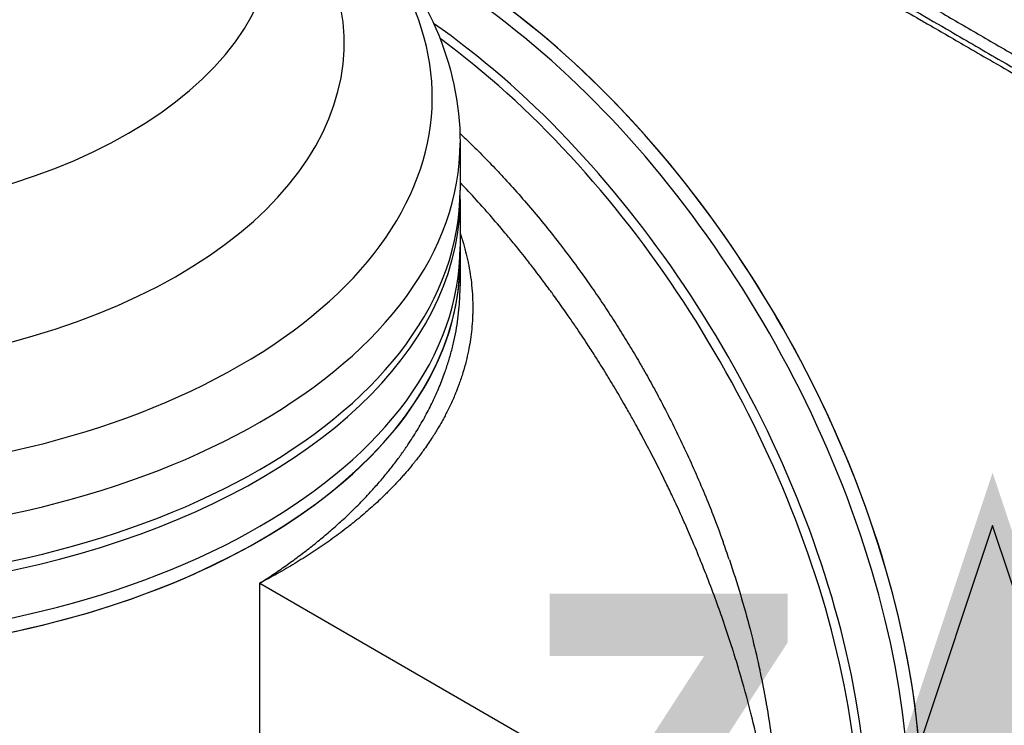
# Model space of a CAD drawing. Header units: millimetres. Extents: x 0 to 4378, y 0 to 2397.
# Tile 586 of 656: x 2654 to 2739, y 1002 to 1062. Entities that reach past the tile are written whole.
import ezdxf

# ---------------------------------------------------------------- set-up
doc = ezdxf.new("R2010")
doc.units = ezdxf.units.MM
doc.header["$LTSCALE"] = 0.2
doc.layers.add('01_Object Line', color=4, linetype='Continuous')
doc.layers.add('12_Before Rev.Num.', color=5, linetype='Continuous')
doc.styles.add('Rainbow-5.0 Style', font='malgunsl.ttf')

# ---------------------------------------------------------------- blocks, each defined once
blk = doc.blocks.new('Blk$A18R2-0W24D')
for p, q in [((-45.935, 192.662), (-45.935, 188.58)), ((-45.935, 187.763), (-45.935, 180.328)), ((-63.215, 103.092), (-63.215, 154.695)), ((-63.215, 154.695), (-18.526, 128.894))]:
    blk.add_line(p, q)
for centre, major_axis, ratio, start_param, end_param in [((-104.935, 196.581), (56.6, 0), 0.57735, 2.433675, 6.991103), ((-104.935, 201.235), (49, 0), 0.57735, 2.641527, 6.783251), ((-104.935, 211.033), (43, 0), 0.57735, 3.141593, 6.283185), ((-47.871, 160.125), (29.5, -51.095), 0.57735, 0, 2.500921), ((-48.932, 159.512), (29.5, -51.095), 0.57735, 0, 2.437853), ((-47.871, 160.125), (29.5, -51.095), 0.57735, 0, 2.34772), ((-52.467, 157.471), (29.5, -51.095), 0.57735, 6.2712, 8.537462), ((-53.174, 157.063), (29.5, -51.095), 0.57735, 0, 2.223798), ((-104.935, 192.662), (59, 0), 0.57735, 3.141593, 6.283185), ((-104.935, 188.58), (59, 0), 0.57735, 3.141593, 6.283185), ((-104.935, 187.763), (59, 0), 0.57735, 3.129608, 6.29517), ((-104.935, 183.681), (59, 0), 0.57735, 3.141593, 6.283185), ((-104.935, 182.456), (59, 0), 0.57735, 3.141593, 6.283185), ((-104.935, 182.456), (59, 0), 0.57735, 3.935465, 6.283185), ((-61.044, 152.681), (27.2, -52.435), 0.625391, 1.329942, 1.358126), ((-59.565, 156.461), (-31.035, 52.058), 0.510322, 4.390431, 4.419027)]:
    blk.add_ellipse(centre, major_axis=major_axis, ratio=ratio, start_param=start_param, end_param=end_param)
for points, knots in [([(-49.368, 229.861), (-49.365, 229.86), (-49.356, 229.855), (-49.336, 229.844), (-49.328, 229.839), (-49.304, 229.825), (-49.287, 229.816), (-49.237, 229.787), (-49.202, 229.767), (-49.093, 229.705), (-49.015, 229.661), (-48.764, 229.519), (-48.576, 229.411), (-47.944, 229.051), (-47.433, 228.758), (-46.422, 228.18), (-45.975, 227.924), (-44.831, 227.268), (-44.101, 226.849), (-42.83, 226.119), (-42.344, 225.84), (-41.559, 225.389), (-41.278, 225.227), (-40.683, 224.885), (-40.368, 224.703), (-39.27, 224.071), (-38.449, 223.599), (-36.736, 222.612), (-35.848, 222.099), (-33.995, 221.031), (-33.034, 220.476), (-31.041, 219.326), (-30.011, 218.73), (-28.686, 217.964), (-28.418, 217.809), (-26.95, 216.959), (-25.721, 216.247), (-23.398, 214.9), (-22.318, 214.273), (-20.742, 213.359), (-20.26, 213.079), (-19.334, 212.541), (-18.891, 212.284), (-17.588, 211.527), (-16.723, 211.024), (-12.799, 208.744), (-9.699, 206.942), (-5.825, 204.691), (-5.051, 204.241), (-3.118, 203.118), (-1.961, 202.447), (-0.233, 201.443), (0.341, 201.109), (1.201, 200.61), (1.487, 200.444), (1.916, 200.195), (2.059, 200.112), (2.273, 199.988), (2.344, 199.947), (2.526, 199.842), (2.608, 199.794), (2.629, 199.781)], [-1.673528, -1.673528, -1.673528, -1.673528, -1.667493, -1.667493, -1.663583, -1.663583, -1.655762, -1.655762, -1.64012, -1.64012, -1.608838, -1.608838, -1.54626, -1.54626, -1.421125, -1.421125, -1.33769, -1.33769, -1.22648, -1.22648, -1.16324, -1.16324, -1.129382, -1.129382, -1.093319, -1.093319, -1.006842, -1.006842, -0.92208, -0.92208, -0.837752, -0.837752, -0.753489, -0.753489, -0.732268, -0.732268, -0.638295, -0.638295, -0.55898, -0.55898, -0.524261, -0.524261, -0.492659, -0.492659, -0.431692, -0.431692, -0.21722, -0.21722, -0.163628, -0.163628, -0.083177, -0.083177, -0.042955, -0.042955, -0.022844, -0.022844, -0.012789, -0.012789, -0.007761, -0.007761, -0.000001, -0.000001, -0.000001, -0.000001]), ([(-32.529, 219.03), (-31.623, 218.507), (-30.69, 217.967), (-29.413, 217.229), (-29.092, 217.043), (-27.47, 216.104), (-26.134, 215.33), (-23.849, 214.005), (-22.922, 213.468), (-21.449, 212.613), (-20.91, 212.3), (-19.748, 211.625), (-19.125, 211.263), (-17.782, 210.483), (-17.061, 210.064), (-15.952, 209.42), (-15.565, 209.195), (-14.765, 208.73), (-14.351, 208.49), (-13.492, 207.991), (-13.049, 207.733), (-11.59, 206.885), (-10.572, 206.293), (-7.582, 204.556), (-5.609, 203.409), (-2.173, 201.413), (-0.707, 200.561), (2.934, 198.448), (5.096, 197.194), (8.291, 195.342), (9.348, 194.73), (10.917, 193.821), (11.439, 193.519), (12.217, 193.068), (12.476, 192.918), (13.159, 192.523), (13.471, 192.343), (13.508, 192.322)], [0, 0, 0, 0, 0.384133, 0.384133, 0.512249, 0.512249, 1.024123, 1.024123, 1.364944, 1.364944, 1.559744, 1.559744, 1.782284, 1.782284, 2.036344, 2.036344, 2.171979, 2.171979, 2.316126, 2.316126, 2.469243, 2.469243, 2.819183, 2.819183, 3.497124, 3.497124, 4.005619, 4.005619, 4.768313, 4.768313, 5.149783, 5.149783, 5.340721, 5.340721, 5.43619, 5.43619, 5.593059, 5.593059, 5.593059, 5.593059]), ([(-32.343, 218.33), (-31.737, 217.98), (-31.116, 217.622), (-30.316, 217.159), (-30.146, 217.061), (-29.464, 216.668), (-28.946, 216.368), (-28.115, 215.889), (-27.807, 215.711), (-27.051, 215.274), (-26.6, 215.014), (-25.742, 214.518), (-25.334, 214.283), (-24.284, 213.677), (-23.637, 213.303), (-22.747, 212.79), (-22.509, 212.652), (-21.713, 212.192), (-21.151, 211.868), (-20.244, 211.344), (-19.901, 211.146), (-19.133, 210.703), (-18.708, 210.458), (-17.851, 209.963), (-17.419, 209.713), (-16.921, 209.426), (-16.856, 209.389), (-16.303, 209.069), (-15.811, 208.785), (-14.879, 208.247), (-14.438, 207.992), (-13.416, 207.402), (-12.834, 207.066), (-11.894, 206.524), (-11.537, 206.317), (-10.414, 205.669), (-9.648, 205.226), (-8.093, 204.329), (-7.304, 203.874), (-6.188, 203.229), (-5.859, 203.039), (-4.379, 202.185), (-3.229, 201.521), (-1.362, 200.443), (-0.642, 200.027), (0.914, 199.129), (1.748, 198.647), (3.43, 197.676), (4.276, 197.188), (5.275, 196.611), (5.432, 196.521), (6.642, 195.822), (7.689, 195.217), (9.477, 194.185), (10.223, 193.754), (11.924, 192.772), (12.876, 192.222), (14.611, 191.221), (15.397, 190.767), (16.688, 190.022), (17.197, 189.728), (18.042, 189.24), (18.379, 189.045), (19.134, 188.609), (19.551, 188.369), (20.382, 187.889), (20.795, 187.65), (21.571, 187.203), (21.934, 186.993), (22.341, 186.758), (22.387, 186.731), (22.841, 186.469), (23.246, 186.236), (24.263, 185.648), (24.872, 185.296), (25.666, 184.838), (25.853, 184.73), (26.829, 184.167), (27.609, 183.716), (29.152, 182.825), (29.915, 182.385), (31.422, 181.515), (32.167, 181.085), (33.639, 180.235), (34.365, 179.816), (35.804, 178.985), (36.516, 178.574), (37.913, 177.767), (38.599, 177.371), (39.559, 176.817), (39.841, 176.655), (40.402, 176.33), (40.683, 176.168), (41.069, 175.945), (41.178, 175.882), (41.452, 175.724), (41.617, 175.629), (41.945, 175.44), (42.108, 175.345), (42.433, 175.158), (42.593, 175.065), (42.894, 174.892), (43.034, 174.811), (43.192, 174.72), (43.21, 174.709), (43.424, 174.585), (43.618, 174.474), (44.002, 174.252), (44.193, 174.142), (44.57, 173.924), (44.757, 173.816), (44.98, 173.687), (45.017, 173.666), (45.241, 173.537), (45.428, 173.429), (45.804, 173.211), (45.993, 173.102), (46.371, 172.884), (46.56, 172.775), (46.89, 172.584), (47.027, 172.505), (47.293, 172.352), (47.421, 172.278), (47.681, 172.128), (47.813, 172.052), (48.067, 171.905), (48.19, 171.834), (48.429, 171.696), (48.546, 171.628), (48.778, 171.494), (48.893, 171.428), (49.017, 171.356), (49.028, 171.35), (49.159, 171.275), (49.277, 171.206), (49.508, 171.073), (49.62, 171.008), (49.823, 170.891), (49.913, 170.839), (50.023, 170.776), (50.044, 170.764), (50.132, 170.713), (50.199, 170.674), (50.307, 170.612), (50.348, 170.588), (50.449, 170.53), (50.51, 170.495), (50.615, 170.434), (50.66, 170.408), (50.78, 170.339), (50.855, 170.295), (50.959, 170.235), (50.988, 170.219), (51.126, 170.139), (51.237, 170.075), (51.457, 169.948), (51.567, 169.884), (51.785, 169.758), (51.894, 169.696), (52.074, 169.592), (52.146, 169.55), (52.638, 169.266), (53.043, 169.032), (53.764, 168.616), (54.084, 168.431), (54.657, 168.1), (54.912, 167.953), (55.228, 167.771), (55.295, 167.732), (55.637, 167.534), (55.901, 167.382), (56.186, 167.218), (56.217, 167.199), (56.45, 167.065), (56.644, 166.953), (56.905, 166.802), (56.978, 166.76), (57.22, 166.621), (57.383, 166.526), (57.615, 166.392), (57.69, 166.349), (58.011, 166.164), (58.241, 166.031), (58.616, 165.814), (58.77, 165.726), (59.05, 165.564), (59.177, 165.49), (59.403, 165.36), (59.501, 165.303), (59.613, 165.239), (59.638, 165.224), (59.789, 165.137), (59.881, 165.084), (59.957, 165.04), (59.973, 165.031), (59.988, 165.022), (59.991, 165.021), (59.991, 165.021)], [0, 0, 0, 0, 0.257354, 0.257354, 0.326237, 0.326237, 0.532709, 0.532709, 0.653072, 0.653072, 0.826383, 0.826383, 0.980612, 0.980612, 1.221018, 1.221018, 1.308472, 1.308472, 1.512953, 1.512953, 1.636992, 1.636992, 1.789146, 1.789146, 1.943102, 1.943102, 1.965845, 1.965845, 2.139379, 2.139379, 2.294197, 2.294197, 2.497442, 2.497442, 2.621999, 2.621999, 2.888446, 2.888446, 3.162424, 3.162424, 3.276803, 3.276803, 3.678252, 3.678252, 3.9315, 3.9315, 4.226971, 4.226971, 4.529662, 4.529662, 4.586048, 4.586048, 4.965901, 4.965901, 5.240486, 5.240486, 5.596576, 5.596576, 5.895461, 5.895461, 6.09193, 6.09193, 6.223224, 6.223224, 6.387068, 6.387068, 6.550917, 6.550917, 6.696146, 6.696146, 6.714688, 6.714688, 6.878445, 6.878445, 7.127882, 7.127882, 7.205393, 7.205393, 7.531923, 7.531923, 7.858453, 7.858453, 8.185149, 8.185149, 8.511845, 8.511845, 8.840084, 8.840084, 9.164788, 9.164788, 9.300716, 9.300716, 9.43764, 9.43764, 9.491568, 9.491568, 9.573784, 9.573784, 9.656087, 9.656087, 9.738273, 9.738273, 9.810512, 9.810512, 9.820176, 9.820176, 9.921487, 9.921487, 10.022047, 10.022047, 10.121234, 10.121234, 10.140813, 10.140813, 10.240775, 10.240775, 10.34206, 10.34206, 10.443345, 10.443345, 10.519125, 10.519125, 10.593519, 10.593519, 10.673571, 10.673571, 10.751664, 10.751664, 10.828971, 10.828971, 10.907781, 10.907781, 10.915165, 10.915165, 10.998748, 10.998748, 11.080195, 11.080195, 11.146615, 11.146615, 11.161943, 11.161943, 11.21211, 11.21211, 11.242651, 11.242651, 11.288319, 11.288319, 11.321832, 11.321832, 11.377745, 11.377745, 11.399138, 11.399138, 11.480179, 11.480179, 11.560404, 11.560404, 11.640086, 11.640086, 11.694297, 11.694297, 12.011124, 12.011124, 12.279997, 12.279997, 12.509628, 12.509628, 12.572827, 12.572827, 12.833111, 12.833111, 12.865725, 12.865725, 13.07529, 13.07529, 13.158686, 13.158686, 13.355513, 13.355513, 13.451637, 13.451637, 13.778619, 13.778619, 14.038498, 14.038498, 14.296261, 14.296261, 14.549067, 14.549067, 14.626299, 14.626299, 15.04137, 15.04137, 15.215105, 15.215105, 15.329217, 15.329217, 15.329217, 15.329217]), ([(-61.935, 217.945), (-58.872, 215.944), (-56.143, 213.696), (-51.378, 208.567), (-49.395, 205.648), (-46.667, 199.38), (-45.935, 196.026), (-45.935, 192.662)], [4.7741379, 4.7741379, 4.7741379, 4.7741379, 5.0054034, 5.0054034, 5.2515953, 5.2515953, 5.4977871, 5.4977871, 5.4977871, 5.4977871]), ([(-45.949, 193.474), (-45.615, 193.159), (-45.283, 192.839), (-44.554, 192.126), (-44.159, 191.731), (-43.591, 191.15), (-43.416, 190.97), (-42.85, 190.38), (-42.46, 189.966), (-42.073, 189.546), (-42.073, 189.545), (-41.612, 189.046), (-41.158, 188.54), (-40.257, 187.513), (-39.811, 186.992), (-38.927, 185.934), (-38.49, 185.398), (-37.625, 184.311), (-37.198, 183.761), (-36.354, 182.648), (-35.937, 182.086), (-35.37, 181.301), (-35.214, 181.084), (-35.059, 180.865), (-35.058, 180.863), (-34.723, 180.391), (-34.393, 179.916), (-33.739, 178.957), (-33.416, 178.473), (-32.777, 177.498), (-32.462, 177.006), (-31.84, 176.016), (-31.533, 175.517), (-30.928, 174.513), (-30.63, 174.009), (-30.261, 173.369), (-30.185, 173.237), (-29.817, 172.593), (-29.53, 172.079), (-29.157, 171.398), (-29.066, 171.231), (-28.976, 171.063), (-28.975, 171.061), (-28.635, 170.431), (-28.303, 169.799), (-27.655, 168.528), (-27.337, 167.889), (-26.718, 166.606), (-26.416, 165.961), (-25.828, 164.667), (-25.541, 164.018), (-24.984, 162.715), (-24.714, 162.062), (-24.344, 161.14), (-24.239, 160.874), (-23.827, 159.819), (-23.532, 159.03), (-23.249, 158.241)], [0.5931951, 0.5931951, 0.5931951, 0.5931951, 0.6012378, 0.6012378, 0.610917, 0.610917, 0.6152408, 0.6152408, 0.6249765, 0.6249765, 0.625, 0.625, 0.6365876, 0.6365876, 0.6482087, 0.6482087, 0.6598486, 0.6598486, 0.6714811, 0.6714811, 0.6830805, 0.6830805, 0.6874677, 0.6874677, 0.6875, 0.6875, 0.6969835, 0.6969835, 0.7064594, 0.7064594, 0.7159319, 0.7159319, 0.725405, 0.725405, 0.7348845, 0.7348845, 0.7373496, 0.7373496, 0.7468892, 0.7468892, 0.7499624, 0.7499624, 0.75, 0.75, 0.7616014, 0.7616014, 0.7732068, 0.7732068, 0.7847869, 0.7847869, 0.7963347, 0.7963347, 0.8078151, 0.8078151, 0.8124623, 0.8124623, 0.8261802, 0.8261802, 0.8261802, 0.8261802]), ([(-25.159, 156.568), (-25.421, 157.215), (-25.69, 157.862), (-26.082, 158.777), (-26.197, 159.043), (-26.479, 159.689), (-26.647, 160.067), (-27.075, 161.016), (-27.338, 161.587), (-27.79, 162.544), (-27.976, 162.932), (-28.421, 163.846), (-28.681, 164.371), (-29.215, 165.426), (-29.489, 165.956), (-29.91, 166.754), (-30.053, 167.023), (-30.462, 167.784), (-30.73, 168.274), (-31.185, 169.09), (-31.37, 169.417), (-31.622, 169.859), (-31.688, 169.974), (-31.901, 170.343), (-32.049, 170.597), (-32.493, 171.354), (-32.794, 171.857), (-33.178, 172.488), (-33.256, 172.617), (-33.653, 173.261), (-33.974, 173.774), (-34.521, 174.631), (-34.744, 174.976), (-35.299, 175.824), (-35.634, 176.326), (-36.181, 177.131), (-36.392, 177.438), (-36.926, 178.206), (-37.251, 178.665), (-37.72, 179.317), (-37.862, 179.514), (-38.074, 179.804), (-38.144, 179.899), (-38.352, 180.181), (-38.491, 180.369), (-38.989, 181.036), (-39.351, 181.513), (-39.845, 182.15), (-39.973, 182.315), (-40.483, 182.964), (-40.867, 183.444), (-41.515, 184.239), (-41.778, 184.558), (-42.483, 185.4), (-42.928, 185.92), (-43.594, 186.682), (-43.812, 186.929), (-44.477, 187.673), (-44.928, 188.167), (-45.436, 188.711), (-45.489, 188.768), (-45.662, 188.952), (-45.781, 189.079), (-45.912, 189.217), (-45.923, 189.228), (-45.935, 189.24)], [0.1694217, 0.1694217, 0.1694217, 0.1694217, 0.1807968, 0.1807968, 0.1854836, 0.1854836, 0.1921367, 0.1921367, 0.2022331, 0.2022331, 0.2091416, 0.2091416, 0.2185354, 0.2185354, 0.2280897, 0.2280897, 0.2329689, 0.2329689, 0.2418944, 0.2418944, 0.2478794, 0.2478794, 0.25, 0.25, 0.2546633, 0.2546633, 0.2639429, 0.2639429, 0.2663325, 0.2663325, 0.2758971, 0.2758971, 0.2823778, 0.2823778, 0.291903, 0.291903, 0.2977948, 0.2977948, 0.3067459, 0.3067459, 0.3106171, 0.3106171, 0.3125, 0.3125, 0.3162386, 0.3162386, 0.325882, 0.325882, 0.3292645, 0.3292645, 0.3392493, 0.3392493, 0.3459883, 0.3459883, 0.3572216, 0.3572216, 0.3626411, 0.3626411, 0.3737034, 0.3737034, 0.375, 0.375, 0.3778908, 0.3778908, 0.3781602, 0.3781602, 0.3781602, 0.3781602]), ([(-45.935, 184.866), (-45.921, 184.828), (-45.908, 184.789), (-45.863, 184.656), (-45.832, 184.562), (-45.776, 184.388), (-45.751, 184.308), (-45.628, 183.908), (-45.537, 183.588), (-45.378, 182.968), (-45.309, 182.668), (-45.242, 182.348), (-45.238, 182.327), (-45.168, 181.983), (-45.11, 181.661), (-45.011, 181.015), (-44.97, 180.692), (-44.903, 180.035), (-44.878, 179.701), (-44.847, 179.049), (-44.84, 178.732), (-44.841, 178.327), (-44.841, 178.239), (-44.845, 178.042), (-44.847, 177.933), (-44.854, 177.736), (-44.858, 177.648), (-44.878, 177.232), (-44.902, 176.903), (-44.964, 176.288), (-45, 176.002), (-45.091, 175.38), (-45.15, 175.046), (-45.277, 174.415), (-45.344, 174.12), (-45.5, 173.496), (-45.592, 173.168), (-45.791, 172.515), (-45.9, 172.19), (-46.05, 171.774), (-46.085, 171.681), (-46.163, 171.473), (-46.208, 171.359), (-46.286, 171.161), (-46.32, 171.079), (-46.493, 170.66), (-46.641, 170.326), (-46.937, 169.701), (-47.084, 169.408), (-47.42, 168.771), (-47.613, 168.426), (-47.975, 167.817), (-48.14, 167.551), (-48.537, 166.936), (-48.774, 166.588), (-49.202, 165.993), (-49.386, 165.744), (-49.62, 165.442), (-49.663, 165.386), (-49.77, 165.249), (-49.834, 165.168), (-49.951, 165.022), (-50.004, 164.957), (-50.24, 164.667), (-50.429, 164.443), (-50.702, 164.127), (-50.782, 164.036), (-51.059, 163.723), (-51.261, 163.502), (-51.572, 163.171), (-51.678, 163.06), (-51.996, 162.731), (-52.211, 162.515), (-52.517, 162.215), (-52.605, 162.13), (-53.053, 161.701), (-53.422, 161.362), (-54.186, 160.69), (-54.581, 160.356), (-55.15, 159.894), (-55.316, 159.762), (-55.582, 159.553), (-55.681, 159.476), (-56.201, 159.075), (-56.633, 158.754), (-57.516, 158.123), (-57.967, 157.813), (-58.889, 157.202), (-59.359, 156.902), (-60.318, 156.312), (-60.806, 156.022), (-61.802, 155.453), (-62.31, 155.174), (-62.955, 154.831), (-63.085, 154.763), (-63.215, 154.695)], [0.6837453, 0.6837453, 0.6837453, 0.6837453, 0.6848447, 0.6848447, 0.6875, 0.6875, 0.6897468, 0.6897468, 0.6987846, 0.6987846, 0.7072341, 0.7072341, 0.7078225, 0.7078225, 0.7169274, 0.7169274, 0.7260323, 0.7260323, 0.7354771, 0.7354771, 0.7444324, 0.7444324, 0.7469148, 0.7469148, 0.75, 0.75, 0.7524879, 0.7524879, 0.7617547, 0.7617547, 0.769845, 0.769845, 0.7793121, 0.7793121, 0.7877119, 0.7877119, 0.7970808, 0.7970808, 0.8064496, 0.8064496, 0.8091511, 0.8091511, 0.8125, 0.8125, 0.8149217, 0.8149217, 0.8247864, 0.8247864, 0.8335181, 0.8335181, 0.8439406, 0.8439406, 0.8520773, 0.8520773, 0.8628718, 0.8628718, 0.8706653, 0.8706653, 0.8724241, 0.8724241, 0.875, 0.875, 0.8770602, 0.8770602, 0.8842283, 0.8842283, 0.8871524, 0.8871524, 0.8942855, 0.8942855, 0.8979092, 0.8979092, 0.9050245, 0.9050245, 0.9078721, 0.9078721, 0.9193671, 0.9193671, 0.9310038, 0.9310038, 0.9357359, 0.9357359, 0.9384902, 0.9384902, 0.9502314, 0.9502314, 0.9619543, 0.9619543, 0.9736611, 0.9736611, 0.9853638, 0.9853638, 0.9970692, 0.9970692, 1, 1, 1, 1]), ([(-63.215, 154.695), (-62.831, 154.938), (-62.451, 155.186), (-61.701, 155.687), (-61.331, 155.941), (-60.602, 156.456), (-60.243, 156.716), (-59.531, 157.247), (-59.178, 157.517), (-58.489, 158.06), (-58.151, 158.333), (-57.485, 158.888), (-57.157, 159.169), (-56.514, 159.736), (-56.199, 160.021), (-55.891, 160.309), (-55.891, 160.309), (-55.496, 160.678), (-55.111, 161.051), (-54.364, 161.804), (-54.002, 162.183), (-53.401, 162.838), (-53.158, 163.111), (-52.692, 163.65), (-52.468, 163.916), (-52.042, 164.439), (-51.838, 164.696), (-51.441, 165.211), (-51.248, 165.471), (-50.871, 165.991), (-50.687, 166.252), (-50.483, 166.552), (-50.457, 166.591), (-50.157, 167.036), (-49.895, 167.444), (-49.397, 168.265), (-49.159, 168.677), (-48.709, 169.507), (-48.496, 169.924), (-48.096, 170.761), (-47.908, 171.181), (-47.558, 172.024), (-47.395, 172.447), (-47.188, 173.033), (-47.133, 173.194), (-46.967, 173.697), (-46.863, 174.04), (-46.67, 174.726), (-46.582, 175.07), (-46.423, 175.76), (-46.351, 176.105), (-46.225, 176.797), (-46.171, 177.143), (-46.078, 177.835), (-46.04, 178.181), (-45.987, 178.815), (-45.968, 179.104), (-45.942, 179.697), (-45.935, 180.002), (-45.935, 180.313), (-45.935, 180.321), (-45.935, 180.328)], [0, 0, 0, 0, 0.0088578, 0.0088578, 0.0177159, 0.0177159, 0.0265816, 0.0265816, 0.0355612, 0.0355612, 0.0444755, 0.0444755, 0.0534878, 0.0534878, 0.0625, 0.0625, 0.0625076, 0.0625076, 0.074086, 0.074086, 0.0856124, 0.0856124, 0.0937607, 0.0937607, 0.1015738, 0.1015738, 0.1090152, 0.1090152, 0.1164575, 0.1164575, 0.12391, 0.12391, 0.1250133, 0.1250133, 0.1365885, 0.1365885, 0.148203, 0.148203, 0.1598458, 0.1598458, 0.1714866, 0.1714866, 0.1831021, 0.1831021, 0.1875162, 0.1875162, 0.1968234, 0.1968234, 0.2061212, 0.2061212, 0.2154134, 0.2154134, 0.2247053, 0.2247053, 0.2340043, 0.2340043, 0.2417773, 0.2417773, 0.2500161, 0.2500161, 0.2502115, 0.2502115, 0.2502115, 0.2502115]), ([(-22.71, 156.693), (-22.374, 155.702), (-22.058, 154.71), (-21.462, 152.715), (-21.181, 151.713), (-20.844, 150.415), (-20.768, 150.117), (-20.694, 149.819), (-20.694, 149.817), (-20.478, 148.948), (-20.278, 148.081), (-20.078, 147.142), (-20.062, 147.071), (-19.87, 146.159), (-19.707, 145.319), (-19.541, 144.381), (-19.524, 144.281), (-19.364, 143.356), (-19.235, 142.533), (-19.105, 141.603), (-19.09, 141.494), (-18.973, 140.627), (-18.883, 139.873), (-18.754, 138.622), (-18.707, 138.122), (-18.663, 137.59), (-18.661, 137.556), (-18.618, 137.024), (-18.583, 136.528), (-18.552, 136.001), (-18.55, 135.967), (-18.52, 135.44), (-18.497, 134.947), (-18.478, 134.427), (-18.477, 134.396), (-18.46, 133.875), (-18.448, 133.387), (-18.443, 132.876), (-18.442, 132.85), (-18.437, 132.315), (-18.438, 131.81), (-18.451, 130.812), (-18.464, 130.318), (-18.495, 129.516), (-18.509, 129.204), (-18.526, 128.894)], [0.8351395, 0.8351395, 0.8351395, 0.8351395, 0.8523505, 0.8523505, 0.8697862, 0.8697862, 0.8749687, 0.8749687, 0.875, 0.875, 0.8901274, 0.8901274, 0.8913764, 0.8913764, 0.9060486, 0.9060486, 0.9077999, 0.9077999, 0.9222356, 0.9222356, 0.9241712, 0.9241712, 0.9375, 0.9375, 0.9463799, 0.9463799, 0.9469936, 0.9469936, 0.9558708, 0.9558708, 0.9564711, 0.9564711, 0.9653612, 0.9653612, 0.9659243, 0.9659243, 0.9748425, 0.9748425, 0.975328, 0.975328, 0.984698, 0.984698, 0.9940128, 0.9940128, 1, 1, 1, 1]), ([(-18.526, 128.894), (-18.574, 129.734), (-18.639, 130.585), (-18.721, 131.447), (-18.726, 131.498), (-18.731, 131.549), (-18.736, 131.6), (-18.763, 131.877), (-18.792, 132.154), (-18.822, 132.433), (-18.918, 133.304), (-19.031, 134.184), (-19.161, 135.073), (-19.211, 135.41), (-19.263, 135.749), (-19.317, 136.089), (-19.457, 136.962), (-19.613, 137.842), (-19.786, 138.728), (-19.807, 138.837), (-19.828, 138.947), (-19.85, 139.056), (-19.898, 139.299), (-19.948, 139.542), (-19.999, 139.786), (-20.225, 140.875), (-20.475, 141.972), (-20.749, 143.075), (-20.784, 143.214), (-20.819, 143.354), (-20.854, 143.493), (-21.161, 144.704), (-21.496, 145.923), (-21.858, 147.145), (-22.02, 147.692), (-22.187, 148.24), (-22.36, 148.788), (-22.387, 148.874), (-22.414, 148.959), (-22.441, 149.045), (-22.512, 149.267), (-22.584, 149.49), (-22.656, 149.713), (-22.884, 150.412), (-23.12, 151.112), (-23.366, 151.815), (-23.464, 152.094), (-23.563, 152.373), (-23.663, 152.652), (-23.904, 153.322), (-24.153, 153.992), (-24.41, 154.664), (-24.454, 154.78), (-24.499, 154.896), (-24.544, 155.013)], [0, 0, 0, 0, 0.0167522, 0.0167522, 0.0167522, 0.0177459, 0.0177459, 0.0177459, 0.0231182, 0.0231182, 0.0231182, 0.0399075, 0.0399075, 0.0399075, 0.0462898, 0.0462898, 0.0462898, 0.0626631, 0.0626631, 0.0626631, 0.0646843, 0.0646843, 0.0646843, 0.0691629, 0.0691629, 0.0691629, 0.0891782, 0.0891782, 0.0891782, 0.0917048, 0.0917048, 0.0917048, 0.113648, 0.113648, 0.113648, 0.1234682, 0.1234682, 0.1234682, 0.125, 0.125, 0.125, 0.1289817, 0.1289817, 0.1289817, 0.1414482, 0.1414482, 0.1414482, 0.146394, 0.146394, 0.146394, 0.1582423, 0.1582423, 0.1582423, 0.1602899, 0.1602899, 0.1602899, 0.1602899])]:
    blk.add_open_spline(points, degree=3, knots=knots)
blk = doc.blocks.new('Blk$A46N0-6W24B')
at = {"layer": '12_Before Rev.Num.'}
blk.add_hatch(color=256, dxfattribs=at).paths.add_polyline_path([(-0.937, 48.967), (-5.689, 34.711), (3.815, 34.711)])
for p, q in [((-0.937, 46.591), (-4.897, 34.711)), ((3.023, 34.711), (-0.937, 46.591))]:
    blk.add_line(p, q, dxfattribs=at)
at = {"layer": '12_Before Rev.Num.', "insert": (-21.524, 35.536), "char_height": 16, "attachment_point": 4, "style": 'Rainbow-5.0 Style'}
blk.add_mtext('{\\fMalgun Gothic Semilight|b1|i0|c129|p50;Z}', dxfattribs=at)

msp = doc.modelspace()

# ---------------------------------------------------------------- block references
at = {"xscale": 1.92, "yscale": 1.92, "zscale": 1.92}
msp.add_blockref('Blk$A46N0-6W24B', (2739.606, 929.355), dxfattribs=at)
at = {"layer": '01_Object Line'}
msp.add_blockref('Blk$A18R2-0W24D', (2737.807, 859.146), dxfattribs=at)

doc.saveas('drawing.dxf')
